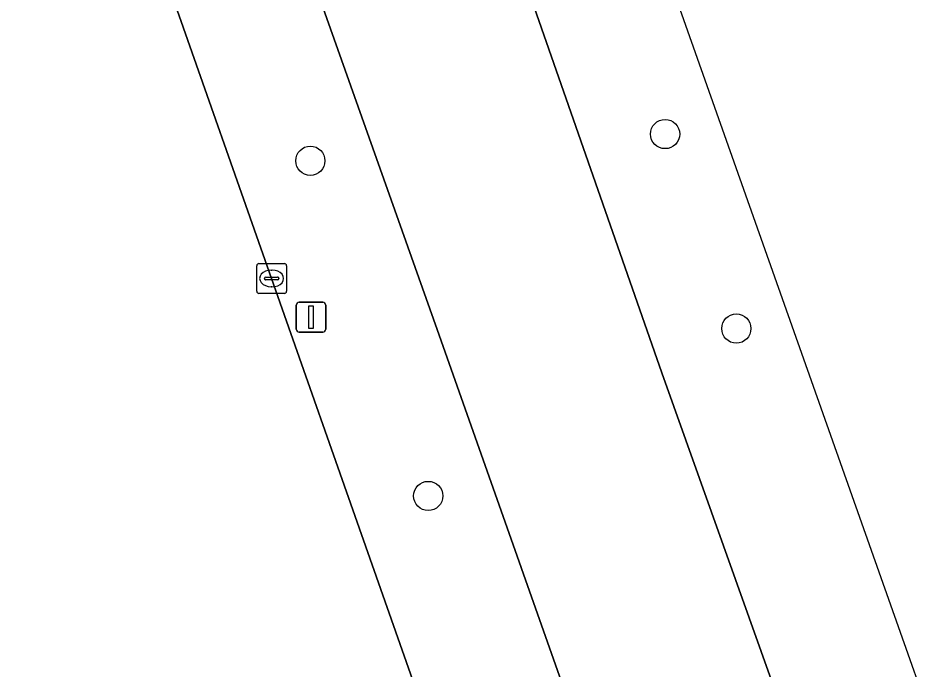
# Model space of a CAD drawing. Extents: x 158455 to 159797, y 387218 to 388672.
# Drawn here: x 159761.23 to 159791.41, y 387795.35 to 387817.16 of the extents above; entities that cross this region are included whole.
import ezdxf

# ---------------------------------------------------------------- set-up
doc = ezdxf.new("R2010")
doc.units = 0
for name, color, linetype in [('IMGEO_Berm_groen', 7, 'Continuous'), ('IMGEO_Boom', 7, 'Continuous'), ('IMGEO_Kolk', 7, 'Continuous'), ('IMGEO_Lichtmast', 7, 'Continuous'), ('IMGEO_OVBaan_gesloten', 7, 'Continuous'), ('IMGEO_Rijbaan_regionaal_gesloten', 7, 'Continuous')]:
    doc.layers.add(name, color=color, linetype=linetype)

msp = doc.modelspace()

# ---------------------------------------------------------------- linework, layer by layer
at = {"layer": 'IMGEO_Berm_groen'}
for points in [[(159791.409, 387794.768), (159769.025, 387858.073)], [(159761.737, 387840.619), (159757.77, 387848.044), (159757.632, 387847.951), (159756.936, 387847.479), (159756.722, 387847.394), (159757.687, 387844.347), (159760.433, 387835.775), (159763.665, 387825.842), (159766.33, 387818.072), (159769.717, 387808.446), (159776.158, 387790.108), (159776.534, 387789.081), (159776.58, 387788.993)], [(159780.89, 387790.783), (159775.254, 387806.74), (159769.411, 387823.219)], [(159777.188, 387821.306), (159782.77, 387805.287), (159786.498, 387794.843), (159787.029, 387793.274)]]:
    msp.add_lwpolyline(points, dxfattribs=at)
at = {"layer": 'IMGEO_Boom'}
for centre in [(159782.881, 387813.278), (159771.012, 387812.383), (159785.265, 387806.77), (159774.957, 387801.168)]:
    msp.add_circle(centre, 0.489, dxfattribs=at)
at = {"layer": 'IMGEO_Kolk'}
for p, q in [((159769.216, 387808.02), (159769.216, 387808.872)), ((159769.291, 387808.946), (159770.143, 387808.946)), ((159770.217, 387808.872), (159770.217, 387808.02)), ((159769.704, 387808.726), (159769.729, 387808.726)), ((159769.475, 387808.44), (159769.475, 387808.452)), ((159769.913, 387808.403), (159769.515, 387808.403)), ((159769.518, 387808.489), (159769.916, 387808.489)), ((159769.959, 387808.452), (159769.959, 387808.44)), ((159769.727, 387808.166), (159769.702, 387808.166)), ((159770.143, 387807.946), (159769.291, 387807.946))]:
    msp.add_line(p, q, dxfattribs=at)
for points in [[(159769.216, 387808.02), (159769.216, 387808.872)], [(159769.291, 387808.946), (159770.143, 387808.946)], [(159770.217, 387808.872), (159770.217, 387808.02)], [(159770.143, 387807.946), (159769.291, 387807.946)]]:
    msp.add_lwpolyline(points, dxfattribs=at)
for centre, radius, start, end in [((159769.293, 387808.87), 0.0765, 91.552, 178.448), ((159769.293, 387808.87), 0.0765, 91.552, 178.448), ((159770.141, 387808.87), 0.0765, 1.552, 88.448), ((159770.141, 387808.87), 0.0765, 1.552, 88.448), ((159769.515, 387808.449), 0.0403, 85.8775, 175.7526), ((159769.512, 387808.439), 0.0366, 178.938, 274.7102), ((159769.916, 387808.446), 0.043, 264.8664, 352.4533), ((159769.92, 387808.451), 0.0386, 1.7309, 96.639), ((159769.293, 387808.022), 0.0765, 181.552, 268.448), ((159769.293, 387808.022), 0.0765, 181.552, 268.448), ((159770.141, 387808.022), 0.0765, 271.552, 358.448), ((159770.141, 387808.022), 0.0765, 271.552, 358.448)]:
    msp.add_arc(centre, radius, start, end, dxfattribs=at)
for centre, major_axis, ratio, start_param, end_param in [((159769.703, 387808.446), (-0.387, 0.002), 0.722429, 4.712389, 7.853982), ((159769.728, 387808.446), (-0.39, 0.002), 0.717154, 1.570796, 4.712389)]:
    msp.add_ellipse(centre, major_axis=major_axis, ratio=ratio, start_param=start_param, end_param=end_param, dxfattribs=at)
at = {"layer": 'IMGEO_Lichtmast'}
for p, q in [((159770.538, 387806.75), (159770.538, 387807.55)), ((159770.538, 387807.55), (159770.538, 387806.75)), ((159770.638, 387807.65), (159771.428, 387807.65)), ((159771.428, 387807.65), (159770.638, 387807.65)), ((159771.528, 387807.55), (159771.528, 387806.75)), ((159771.528, 387806.75), (159771.528, 387807.55)), ((159771.428, 387806.65), (159770.638, 387806.65)), ((159770.638, 387806.65), (159771.428, 387806.65))]:
    msp.add_line(p, q, dxfattribs=at)
msp.add_lwpolyline([(159770.958, 387807.525), (159771.108, 387807.525), (159771.108, 387806.775), (159770.958, 387806.775), (159770.958, 387807.525)], dxfattribs=at)
for centre, start, end in [((159770.638, 387807.55), 90, 180), ((159770.638, 387807.55), 90, 180), ((159771.428, 387807.55), 0, 90), ((159771.428, 387807.55), 360, 90), ((159770.638, 387806.75), 180, 270), ((159770.638, 387806.75), 180, 270), ((159771.428, 387806.75), 270, 0), ((159771.428, 387806.75), 270, 0)]:
    msp.add_arc(centre, 0.1, start, end, dxfattribs=at)
at = {"layer": 'IMGEO_OVBaan_gesloten'}
msp.add_lwpolyline([(159769.411, 387823.219), (159775.254, 387806.74), (159780.89, 387790.783), (159787.029, 387793.274), (159786.498, 387794.843), (159782.77, 387805.287), (159777.188, 387821.306)], dxfattribs=at)
at = {"layer": 'IMGEO_Rijbaan_regionaal_gesloten'}
msp.add_lwpolyline([(159764.296, 387783.965), (159776.58, 387788.993), (159776.534, 387789.081), (159776.158, 387790.108), (159769.717, 387808.446), (159766.33, 387818.072), (159763.665, 387825.842), (159760.433, 387835.775), (159757.687, 387844.347), (159756.722, 387847.394), (159756.936, 387847.479), (159757.632, 387847.951), (159753.469, 387855.82)], dxfattribs=at)

doc.saveas('drawing.dxf')
